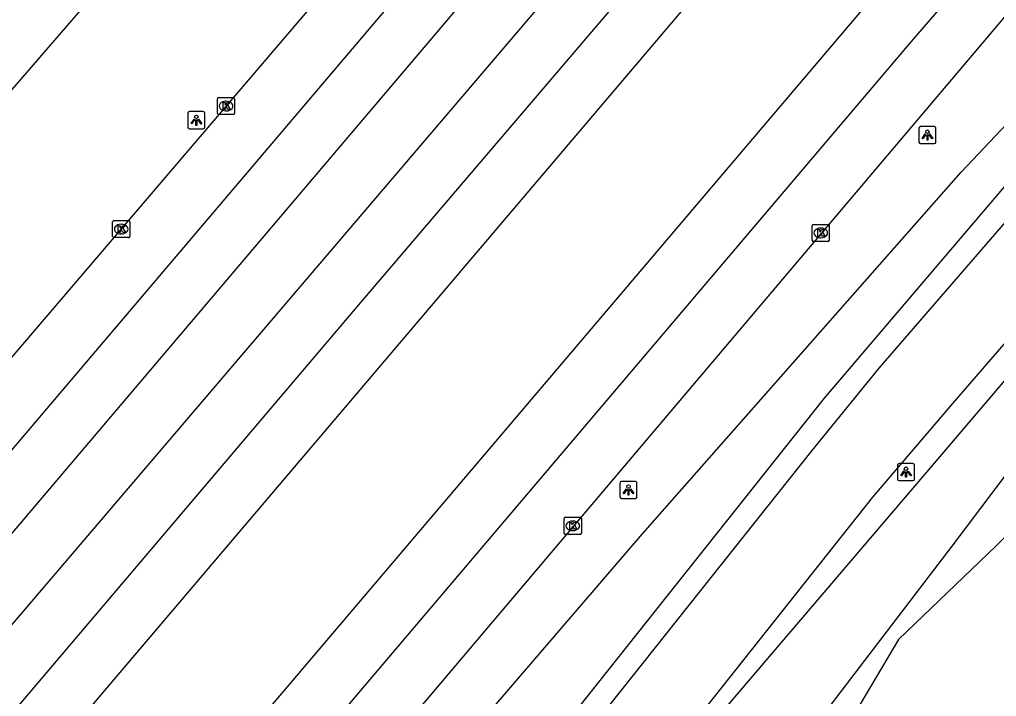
# Model space of a CAD drawing. Extents: x 156414 to 157775, y 382335 to 383765.
# Drawn here: x 157322.1 to 157379.2, y 382810.6 to 382850.2 of the extents above; entities that cross this region are included whole.
import ezdxf

# ---------------------------------------------------------------- set-up
doc = ezdxf.new("R2010")
doc.units = 0
for name, color, linetype in [('IMGEO_Berm_groen', 7, 'Continuous'), ('IMGEO_Fietspad_gesloten', 7, 'Continuous'), ('IMGEO_Groenvoorziening', 7, 'Continuous'), ('IMGEO_Kolk', 7, 'Continuous'), ('IMGEO_Lichtpunt', 7, 'Continuous'), ('IMGEO_OVBaan_gesloten', 7, 'Continuous'), ('IMGEO_Rijbaan_regionaal_gesloten', 7, 'Continuous')]:
    doc.layers.add(name, color=color, linetype=linetype)

msp = doc.modelspace()

# ---------------------------------------------------------------- linework, layer by layer
at = {"layer": 'IMGEO_Berm_groen'}
msp.add_lwpolyline([(157282.103, 382732.506), (157323.797, 382779.759), (157358.51, 382820.123), (157377.135, 382841.276), (157390.524, 382855.447), (157399.89, 382865.223), (157400.142, 382864.484), (157369.12, 382828.063), (157333.445, 382783.187), (157291.687, 382730.963)], dxfattribs=at)
at = {"layer": 'IMGEO_Fietspad_gesloten'}
for points in [[(157289.146, 382725.425), (157290.311, 382726.867), (157368.429, 382825.011), (157372.353, 382829.817), (157416.299, 382880.6), (157438.378, 382906.061), (157439.879, 382907.91)], [(157443.443, 382905.142), (157441.491, 382902.973), (157418.057, 382875.664), (157376.639, 382827.757), (157371.955, 382822.276), (157294.096, 382724.189)]]:
    msp.add_lwpolyline(points, dxfattribs=at)
at = {"layer": 'IMGEO_Groenvoorziening'}
for points in [[(157335.594, 382769.567), (157349.216, 382786.173), (157350.601, 382785.532), (157364.44, 382803.488), (157376.616, 382819.412), (157394.519, 382843.123), (157399.467, 382849.504), (157390.108, 382841.331), (157375.569, 382824.259), (157359.927, 382805.95)], [(157395.81, 382839.446), (157392.694, 382836.178), (157389.121, 382831.066), (157385.179, 382825.426), (157379.189, 382819.428), (157373.468, 382813.948), (157366.375, 382801.989), (157358.113, 382794.074), (157345.663, 382779.734), (157335.594, 382769.567)]]:
    msp.add_lwpolyline(points, dxfattribs=at)
at = {"layer": 'IMGEO_Kolk'}
for p, q in [((157333.644, 382844.714), (157333.644, 382845.566)), ((157333.719, 382845.64), (157334.571, 382845.64)), ((157334.132, 382845.42), (157334.157, 382845.42)), ((157334.645, 382845.566), (157334.645, 382844.714)), ((157334.155, 382844.86), (157334.13, 382844.86)), ((157334.571, 382844.64), (157333.719, 382844.64)), ((157327.51, 382837.52), (157327.51, 382838.372)), ((157327.585, 382838.446), (157328.437, 382838.446)), ((157328.511, 382838.372), (157328.511, 382837.52)), ((157327.998, 382838.226), (157328.023, 382838.226)), ((157368.428, 382837.298), (157368.428, 382838.15)), ((157368.503, 382838.224), (157369.355, 382838.224)), ((157368.916, 382838.004), (157368.941, 382838.004)), ((157369.429, 382838.15), (157369.429, 382837.298)), ((157328.437, 382837.446), (157327.585, 382837.446)), ((157328.021, 382837.666), (157327.996, 382837.666)), ((157369.355, 382837.224), (157368.503, 382837.224)), ((157368.939, 382837.444), (157368.914, 382837.444)), ((157353.923, 382820.174), (157353.923, 382821.026)), ((157353.998, 382821.1), (157354.85, 382821.1)), ((157354.411, 382820.88), (157354.436, 382820.88)), ((157354.924, 382821.026), (157354.924, 382820.174)), ((157354.85, 382820.1), (157353.998, 382820.1)), ((157354.434, 382820.32), (157354.409, 382820.32))]:
    msp.add_line(p, q, dxfattribs=at)
for points in [[(157333.644, 382844.714), (157333.644, 382845.566)], [(157333.719, 382845.64), (157334.571, 382845.64)], [(157333.965, 382845.34), (157334.088, 382845.34), (157334.088, 382845.189), (157334.218, 382845.34), (157334.382, 382845.34), (157334.236, 382845.189), (157334.389, 382844.94), (157334.237, 382844.94), (157334.152, 382845.104), (157334.088, 382845.037), (157334.088, 382844.94), (157333.965, 382844.94), (157333.965, 382845.34)], [(157334.645, 382845.566), (157334.645, 382844.714)], [(157334.571, 382844.64), (157333.719, 382844.64)], [(157327.51, 382837.52), (157327.51, 382838.372)], [(157327.585, 382838.446), (157328.437, 382838.446)], [(157328.511, 382838.372), (157328.511, 382837.52)], [(157327.831, 382838.146), (157327.954, 382838.146), (157327.954, 382837.995), (157328.084, 382838.146), (157328.248, 382838.146), (157328.102, 382837.995), (157328.255, 382837.746), (157328.103, 382837.746), (157328.018, 382837.91), (157327.954, 382837.843), (157327.954, 382837.746), (157327.831, 382837.746), (157327.831, 382838.146)], [(157368.428, 382837.298), (157368.428, 382838.15)], [(157368.503, 382838.224), (157369.355, 382838.224)], [(157368.749, 382837.924), (157368.872, 382837.924), (157368.872, 382837.773), (157369.002, 382837.924), (157369.166, 382837.924), (157369.02, 382837.773), (157369.173, 382837.524), (157369.021, 382837.524), (157368.936, 382837.688), (157368.872, 382837.621), (157368.872, 382837.524), (157368.749, 382837.524), (157368.749, 382837.924)], [(157369.429, 382838.15), (157369.429, 382837.298)], [(157328.437, 382837.446), (157327.585, 382837.446)], [(157369.355, 382837.224), (157368.503, 382837.224)], [(157353.923, 382820.174), (157353.923, 382821.026)], [(157353.998, 382821.1), (157354.85, 382821.1)], [(157354.244, 382820.8), (157354.367, 382820.8), (157354.367, 382820.649), (157354.497, 382820.8), (157354.661, 382820.8), (157354.515, 382820.649), (157354.668, 382820.4), (157354.516, 382820.4), (157354.431, 382820.564), (157354.367, 382820.497), (157354.367, 382820.4), (157354.244, 382820.4), (157354.244, 382820.8)], [(157354.924, 382821.026), (157354.924, 382820.174)], [(157354.85, 382820.1), (157353.998, 382820.1)]]:
    msp.add_lwpolyline(points, dxfattribs=at)
for centre, start, end in [((157333.721, 382845.564), 91.552, 178.448), ((157333.721, 382845.564), 91.552, 178.448), ((157334.569, 382845.564), 1.552, 88.448), ((157334.569, 382845.564), 1.552, 88.448), ((157333.721, 382844.716), 181.552, 268.448), ((157333.721, 382844.716), 181.552, 268.448), ((157334.569, 382844.716), 271.552, 358.448), ((157334.569, 382844.716), 271.552, 358.448), ((157327.587, 382838.37), 91.552, 178.448), ((157327.587, 382838.37), 91.552, 178.448), ((157328.435, 382838.37), 1.552, 88.448), ((157328.435, 382838.37), 1.552, 88.448), ((157368.505, 382838.148), 91.552, 178.448), ((157368.505, 382838.148), 91.552, 178.448), ((157369.353, 382838.148), 1.552, 88.448), ((157369.353, 382838.148), 1.552, 88.448), ((157327.587, 382837.522), 181.552, 268.448), ((157327.587, 382837.522), 181.552, 268.448), ((157328.435, 382837.522), 271.552, 358.448), ((157328.435, 382837.522), 271.552, 358.448), ((157368.505, 382837.3), 181.552, 268.448), ((157368.505, 382837.3), 181.552, 268.448), ((157369.353, 382837.3), 271.552, 358.448), ((157369.353, 382837.3), 271.552, 358.448), ((157354, 382821.024), 91.552, 178.448), ((157354, 382821.024), 91.552, 178.448), ((157354.848, 382821.024), 1.552, 88.448), ((157354.848, 382821.024), 1.552, 88.448), ((157354, 382820.176), 181.552, 268.448), ((157354, 382820.176), 181.552, 268.448), ((157354.848, 382820.176), 271.552, 358.448), ((157354.848, 382820.176), 271.552, 358.448)]:
    msp.add_arc(centre, 0.0765, start, end, dxfattribs=at)
for centre, major_axis, ratio, start_param, end_param in [((157334.131, 382845.14), (-0.387, 0.002), 0.722429, 4.712389, 7.853982), ((157334.156, 382845.14), (-0.39, 0.002), 0.717154, 1.570796, 4.712389), ((157327.997, 382837.946), (-0.387, 0.002), 0.722429, 4.712389, 7.853982), ((157328.022, 382837.946), (-0.39, 0.002), 0.717154, 1.570796, 4.712389), ((157368.915, 382837.724), (-0.387, 0.002), 0.722429, 4.712389, 7.853982), ((157368.94, 382837.724), (-0.39, 0.002), 0.717154, 1.570796, 4.712389), ((157354.41, 382820.6), (-0.387, 0.002), 0.722429, 4.712389, 7.853982), ((157354.435, 382820.6), (-0.39, 0.002), 0.717154, 1.570796, 4.712389)]:
    msp.add_ellipse(centre, major_axis=major_axis, ratio=ratio, start_param=start_param, end_param=end_param, dxfattribs=at)
at = {"layer": 'IMGEO_Lichtpunt'}
for p, q in [((157331.906, 382844.717), (157331.906, 382843.91)), ((157331.906, 382844.717), (157331.906, 382843.91)), ((157332.808, 382844.812), (157332, 382844.812)), ((157332.808, 382844.812), (157332, 382844.812)), ((157332.902, 382843.91), (157332.902, 382844.717)), ((157332.902, 382843.91), (157332.902, 382844.717)), ((157332, 382843.816), (157332.808, 382843.816)), ((157332, 382843.816), (157332.808, 382843.816)), ((157374.669, 382843.843), (157374.669, 382843.036)), ((157374.669, 382843.843), (157374.669, 382843.036)), ((157375.571, 382843.938), (157374.763, 382843.938)), ((157375.571, 382843.938), (157374.763, 382843.938)), ((157375.665, 382843.036), (157375.665, 382843.843)), ((157375.665, 382843.036), (157375.665, 382843.843)), ((157374.763, 382842.942), (157375.571, 382842.942)), ((157374.763, 382842.942), (157375.571, 382842.942)), ((157373.416, 382824.142), (157373.416, 382823.335)), ((157373.416, 382824.142), (157373.416, 382823.335)), ((157374.318, 382824.237), (157373.51, 382824.237)), ((157374.318, 382824.237), (157373.51, 382824.237)), ((157374.412, 382823.335), (157374.412, 382824.142)), ((157374.412, 382823.335), (157374.412, 382824.142)), ((157357.183, 382823.101), (157357.183, 382822.294)), ((157357.183, 382823.101), (157357.183, 382822.294)), ((157358.085, 382823.196), (157357.277, 382823.196)), ((157358.085, 382823.196), (157357.277, 382823.196)), ((157358.179, 382822.294), (157358.179, 382823.101)), ((157358.179, 382822.294), (157358.179, 382823.101)), ((157373.51, 382823.241), (157374.318, 382823.241)), ((157373.51, 382823.241), (157374.318, 382823.241)), ((157357.277, 382822.2), (157358.085, 382822.2)), ((157357.277, 382822.2), (157358.085, 382822.2))]:
    msp.add_line(p, q, dxfattribs=at)
for points in [[(157332.28, 382844.381), (157332.319, 382844.353), (157332.131, 382844.091), (157332.093, 382844.118), (157332.28, 382844.381)], [(157332.382, 382844.333), (157332.429, 382844.333), (157332.429, 382844.011), (157332.382, 382844.011), (157332.382, 382844.333)], [(157332.492, 382844.353), (157332.53, 382844.38), (157332.717, 382844.118), (157332.678, 382844.09), (157332.492, 382844.353)], [(157375.043, 382843.507), (157375.082, 382843.479), (157374.894, 382843.217), (157374.856, 382843.244), (157375.043, 382843.507)], [(157375.255, 382843.479), (157375.293, 382843.506), (157375.48, 382843.244), (157375.441, 382843.216), (157375.255, 382843.479)], [(157375.145, 382843.459), (157375.192, 382843.459), (157375.192, 382843.137), (157375.145, 382843.137), (157375.145, 382843.459)], [(157373.79, 382823.806), (157373.829, 382823.778), (157373.641, 382823.516), (157373.603, 382823.543), (157373.79, 382823.806)], [(157373.892, 382823.758), (157373.939, 382823.758), (157373.939, 382823.436), (157373.892, 382823.436), (157373.892, 382823.758)], [(157374.002, 382823.778), (157374.04, 382823.805), (157374.227, 382823.543), (157374.188, 382823.515), (157374.002, 382823.778)], [(157357.557, 382822.765), (157357.596, 382822.737), (157357.408, 382822.475), (157357.37, 382822.502), (157357.557, 382822.765)], [(157357.659, 382822.717), (157357.706, 382822.717), (157357.706, 382822.395), (157357.659, 382822.395), (157357.659, 382822.717)], [(157357.769, 382822.737), (157357.807, 382822.764), (157357.994, 382822.502), (157357.955, 382822.474), (157357.769, 382822.737)]]:
    msp.add_lwpolyline(points, dxfattribs=at)
for centre in [(157332.405, 382844.515), (157375.168, 382843.641), (157373.915, 382823.94), (157357.682, 382822.899)]:
    msp.add_circle(centre, 0.0994, dxfattribs=at)
for centre, start, end in [((157332, 382844.717), 90, 180), ((157332, 382844.717), 90, 180), ((157332.808, 382844.717), 0, 90), ((157332.808, 382844.717), 0, 90), ((157332, 382843.91), 180, 270), ((157332, 382843.91), 180, 270), ((157332.808, 382843.91), 270, 0), ((157332.808, 382843.91), 270, 360), ((157374.763, 382843.843), 90, 180), ((157374.763, 382843.843), 90, 180), ((157375.571, 382843.843), 0, 90), ((157375.571, 382843.843), 0, 90), ((157374.763, 382843.036), 180, 270), ((157374.763, 382843.036), 180, 270), ((157375.571, 382843.036), 270, 0), ((157375.571, 382843.036), 270, 360), ((157373.51, 382824.142), 90, 180), ((157373.51, 382824.142), 90, 180), ((157374.318, 382824.142), 0, 90), ((157374.318, 382824.142), 0, 90), ((157357.277, 382823.101), 90, 180), ((157357.277, 382823.101), 90, 180), ((157358.085, 382823.101), 0, 90), ((157358.085, 382823.101), 0, 90), ((157373.51, 382823.335), 180, 270), ((157373.51, 382823.335), 180, 270), ((157374.318, 382823.335), 270, 0), ((157374.318, 382823.335), 270, 360), ((157357.277, 382822.294), 180, 270), ((157357.277, 382822.294), 180, 270), ((157358.085, 382822.294), 270, 0), ((157358.085, 382822.294), 270, 360)]:
    msp.add_arc(centre, 0.0946, start, end, dxfattribs=at)
at = {"layer": 'IMGEO_OVBaan_gesloten'}
msp.add_lwpolyline([(157273.543, 382790.546), (157349.904, 382878.797), (157350.13, 382879.045), (157350.356, 382879.292)], dxfattribs=at)
at = {"layer": 'IMGEO_Rijbaan_regionaal_gesloten'}
for points in [[(157247.93, 382727.948), (157261.567, 382744.101), (157291.11, 382779.095), (157377.946, 382880.825), (157423.766, 382931.236), (157421.054, 382933.615)], [(157261.847, 382722.016), (157262.917, 382723.265), (157275.604, 382738.077), (157390.75, 382873.609), (157391.82, 382874.88), (157392.893, 382876.149), (157393.969, 382877.415), (157398.19, 382882.395), (157402.469, 382887.325), (157406.808, 382892.203), (157411.324, 382897.116), (157415.918, 382901.956), (157420.588, 382906.723), (157422.941, 382909.079), (157425.298, 382911.432), (157427.657, 382913.782), (157433.338, 382919.407), (157434.789, 382920.848)], [(157437.36, 382918.496), (157421.563, 382902.909), (157409.625, 382890.232), (157401.506, 382880.534), (157374.101, 382848.769), (157263.277, 382718.25), (157261.677, 382716.365)], [(157409.2, 382885.049), (157397.963, 382871.967), (157298.008, 382753.932)], [(157244.535, 382729.373), (157255.337, 382742.097), (157372.134, 382879.681)], [(157378.332, 382876.223), (157341.88, 382833.527), (157283.351, 382764.593), (157267.644, 382746.056), (157250.922, 382726.32)], [(157359.163, 382869.273), (157249.553, 382740.237), (157241.196, 382730.398)], [(157366.667, 382857.638), (157273.433, 382747.918), (157253.584, 382724.56)], [(157273.544, 382774.22), (157282.322, 382784.631), (157301.482, 382806.918), (157343.677, 382856.305)]]:
    msp.add_lwpolyline(points, dxfattribs=at)

doc.saveas('drawing.dxf')
